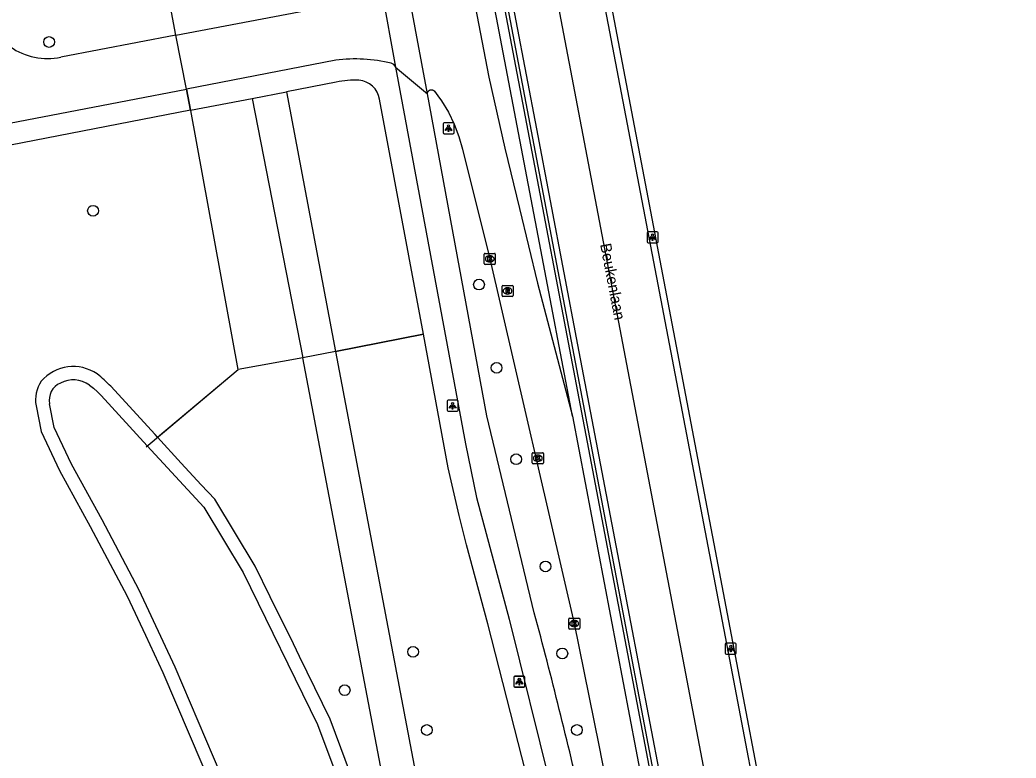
# Model space of a CAD drawing. Extents: x 158087 to 159494, y 382905 to 383981.
# Drawn here: x 159231.3 to 159321.7, y 383819.7 to 383886.8 of the extents above; entities that cross this region are included whole.
import ezdxf

# ---------------------------------------------------------------- set-up
doc = ezdxf.new("R2010")
doc.units = 0
for name, color, linetype in [('IMGEO_Boom', 7, 'Continuous'), ('IMGEO_Fietspad_gesloten', 7, 'Continuous'), ('IMGEO_Groenvoorziening', 7, 'Continuous'), ('IMGEO_Hek', 7, 'Continuous'), ('IMGEO_Kolk', 7, 'Continuous'), ('IMGEO_Lichtpunt', 7, 'Continuous'), ('IMGEO_Lijnafwatering', 7, 'Continuous'), ('IMGEO_Muur', 7, 'Continuous'), ('IMGEO_Openbare_ruimte_label', 7, 'Continuous'), ('IMGEO_Rijbaan_lokaal_gesloten', 7, 'Continuous'), ('IMGEO_Rijbaan_regionaal_gesloten', 7, 'Continuous'), ('IMGEO_Rioolput', 7, 'Continuous'), ('IMGEO_Voetpad_gesloten', 7, 'Continuous'), ('IMGEO_Voetpad_open', 7, 'Continuous'), ('IMGEO_Waterloop', 7, 'Continuous')]:
    doc.layers.add(name, color=color, linetype=linetype)

msp = doc.modelspace()

# ---------------------------------------------------------------- linework, layer by layer
at = {"layer": 'IMGEO_Boom'}
for centre in [(159233.904, 383884.756), (159237.897, 383869.417), (159272.948, 383862.708), (159274.544, 383855.144), (159276.322, 383846.838), (159278.985, 383837.096), (159266.96, 383829.337), (159280.509, 383829.19), (159260.747, 383825.848), (159268.208, 383822.232), (159281.837, 383822.234)]:
    msp.add_circle(centre, 0.489, dxfattribs=at)
at = {"layer": 'IMGEO_Fietspad_gesloten'}
for points in [[(159265.349, 383882.457), (159268.255, 383880.041)], [(159265.349, 383882.457), (159271.708, 383848.23), (159272.73, 383843.358), (159275.672, 383832.295), (159279.393, 383817.288), (159282.512, 383802.99), (159293.156, 383750), (159301.916, 383706.388), (159302.254, 383704.394), (159302.654, 383701.402), (159302.924, 383698.425), (159303.139, 383695.426)], [(159277.968, 383832.888), (159273.671, 383850.79), (159271.166, 383864.252), (159268.255, 383880.041)]]:
    msp.add_lwpolyline(points, dxfattribs=at)
msp.add_arc((158788.918, 383701.946), 506.276, 12.93472, 14.98926, dxfattribs=at)
at = {"layer": 'IMGEO_Groenvoorziening'}
for points in [[(159245.407, 383885.388), (159233.539, 383948.712), (159174.445, 383935.086), (159165.144, 383932.801), (159155.8, 383930.026), (159146.815, 383926.345), (159086.854, 383898.232), (159044.918, 383878.813), (158984.395, 383850.28)], [(159251.087, 383854.982), (159246.764, 383878.521), (159246.759, 383878.546)], [(159259.912, 383856.639), (159267.895, 383858.189)], [(159256.94, 383856.061), (159251.087, 383854.982)], [(159243.752, 383848.844), (159251.087, 383854.982)], [(159243.752, 383848.844), (159243.535, 383849.08), (159239.517, 383853.464)], [(159232.723, 383851.692), (159233.192, 383849.347), (159234.841, 383845.827), (159237.638, 383840.741), (159240.982, 383834.386), (159242.647, 383830.841), (159244.243, 383827.445), (159249.003, 383816.262)], [(159261.764, 383816.937), (159259.419, 383823.232), (159256.636, 383828.913), (159256.109, 383830.06), (159253.98, 383834.334), (159252.616, 383837.118), (159248.943, 383843.208), (159247.728, 383844.523), (159245.911, 383846.487), (159243.752, 383848.844)]]:
    msp.add_lwpolyline(points, dxfattribs=at)
for centre, radius, start, end in [((159236.097, 383851.442), 3.825, 55.26102, 139.57582), ((159230.926, 383845.216), 11.91, 43.8341, 51.88587), ((159235.694, 383852.24), 3.021, 146.14668, 190.4542)]:
    msp.add_arc(centre, radius, start, end, dxfattribs=at)
at = {"layer": 'IMGEO_Hek'}
for points in [[(159245.407, 383885.388), (159233.539, 383948.712), (159174.445, 383935.086)], [(159246.376, 383880.482), (159245.407, 383885.388)], [(159246.759, 383878.546), (159246.376, 383880.482)], [(159251.087, 383854.982), (159246.764, 383878.521), (159246.759, 383878.546)], [(159267.895, 383858.189), (159259.912, 383856.639)], [(159256.94, 383856.061), (159251.087, 383854.982)], [(159259.912, 383856.639), (159256.94, 383856.061)], [(159244.2, 383849.219), (159251.087, 383854.982)], [(159242.714, 383847.975), (159244.2, 383849.219)]]:
    msp.add_lwpolyline(points, dxfattribs=at)
at = {"layer": 'IMGEO_Kolk'}
for p, q in [((159273.425, 383864.621), (159273.425, 383865.473)), ((159273.5, 383865.547), (159274.352, 383865.547)), ((159273.913, 383865.327), (159273.938, 383865.327)), ((159274.426, 383865.473), (159274.426, 383864.621)), ((159274.352, 383864.547), (159273.5, 383864.547)), ((159273.936, 383864.767), (159273.911, 383864.767)), ((159277.787, 383846.501), (159277.787, 383847.353)), ((159277.862, 383847.427), (159278.714, 383847.427)), ((159278.275, 383847.207), (159278.3, 383847.207)), ((159278.788, 383847.353), (159278.788, 383846.501)), ((159278.714, 383846.427), (159277.862, 383846.427)), ((159278.298, 383846.647), (159278.273, 383846.647)), ((159281.092, 383831.476), (159281.092, 383832.328)), ((159281.167, 383832.402), (159282.019, 383832.402)), ((159281.603, 383831.622), (159281.578, 383831.622)), ((159281.58, 383832.182), (159281.605, 383832.182)), ((159282.093, 383832.328), (159282.093, 383831.476)), ((159282.019, 383831.402), (159281.167, 383831.402))]:
    msp.add_line(p, q, dxfattribs=at)
for points in [[(159273.425, 383864.621), (159273.425, 383865.473)], [(159273.5, 383865.547), (159274.352, 383865.547)], [(159273.746, 383865.247), (159273.869, 383865.247), (159273.869, 383865.096), (159273.999, 383865.247), (159274.163, 383865.247), (159274.017, 383865.096), (159274.17, 383864.847), (159274.018, 383864.847), (159273.933, 383865.011), (159273.869, 383864.944), (159273.869, 383864.847), (159273.746, 383864.847), (159273.746, 383865.247)], [(159274.426, 383865.473), (159274.426, 383864.621)], [(159274.352, 383864.547), (159273.5, 383864.547)], [(159277.787, 383846.501), (159277.787, 383847.353)], [(159277.862, 383847.427), (159278.714, 383847.427)], [(159278.108, 383847.127), (159278.231, 383847.127), (159278.231, 383846.976), (159278.361, 383847.127), (159278.525, 383847.127), (159278.379, 383846.976), (159278.532, 383846.727), (159278.38, 383846.727), (159278.295, 383846.891), (159278.231, 383846.824), (159278.231, 383846.727), (159278.108, 383846.727), (159278.108, 383847.127)], [(159278.788, 383847.353), (159278.788, 383846.501)], [(159278.714, 383846.427), (159277.862, 383846.427)], [(159281.092, 383831.476), (159281.092, 383832.328)], [(159281.167, 383832.402), (159282.019, 383832.402)], [(159281.413, 383832.102), (159281.536, 383832.102), (159281.536, 383831.951), (159281.666, 383832.102), (159281.83, 383832.102), (159281.684, 383831.951), (159281.837, 383831.702), (159281.685, 383831.702), (159281.6, 383831.866), (159281.536, 383831.799), (159281.536, 383831.702), (159281.413, 383831.702), (159281.413, 383832.102)], [(159282.093, 383832.328), (159282.093, 383831.476)], [(159282.019, 383831.402), (159281.167, 383831.402)]]:
    msp.add_lwpolyline(points, dxfattribs=at)
for centre, start, end in [((159273.502, 383865.471), 91.55205, 178.44795), ((159273.502, 383865.471), 91.55205, 178.44795), ((159274.35, 383865.471), 1.55205, 88.44795), ((159274.35, 383865.471), 1.55205, 88.44795), ((159273.502, 383864.623), 181.55205, 268.44795), ((159273.502, 383864.623), 181.55205, 268.44795), ((159274.35, 383864.623), 271.55205, 358.44795), ((159274.35, 383864.623), 271.55205, 358.44795), ((159277.864, 383847.351), 91.55205, 178.44795), ((159277.864, 383847.351), 91.55205, 178.44795), ((159278.712, 383847.351), 1.55205, 88.44795), ((159278.712, 383847.351), 1.55205, 88.44795), ((159277.864, 383846.503), 181.55205, 268.44795), ((159277.864, 383846.503), 181.55205, 268.44795), ((159278.712, 383846.503), 271.55205, 358.44795), ((159278.712, 383846.503), 271.55205, 358.44795), ((159281.169, 383832.326), 91.55205, 178.44795), ((159281.169, 383832.326), 91.55205, 178.44795), ((159282.017, 383832.326), 1.55205, 88.44795), ((159282.017, 383832.326), 1.55205, 88.44795), ((159281.169, 383831.478), 181.55205, 268.44795), ((159281.169, 383831.478), 181.55205, 268.44795), ((159282.017, 383831.478), 271.55205, 358.44795), ((159282.017, 383831.478), 271.55205, 358.44795)]:
    msp.add_arc(centre, 0.0765, start, end, dxfattribs=at)
for centre, major_axis, ratio, start_param, end_param in [((159273.912, 383865.047), (-0.387, 0.002), 0.722429, 4.712389, 7.853982), ((159273.937, 383865.047), (-0.39, 0.002), 0.717154, 1.570796, 4.712389), ((159278.274, 383846.927), (-0.387, 0.002), 0.722429, 4.712389, 7.853982), ((159278.299, 383846.927), (-0.39, 0.002), 0.717154, 1.570796, 4.712389), ((159281.579, 383831.902), (-0.387, 0.002), 0.722429, 4.712389, 7.853982), ((159281.604, 383831.902), (-0.39, 0.002), 0.717154, 1.570796, 4.712389)]:
    msp.add_ellipse(centre, major_axis=major_axis, ratio=ratio, start_param=start_param, end_param=end_param, dxfattribs=at)
at = {"layer": 'IMGEO_Lichtpunt'}
for p, q in [((159269.681, 383877.323), (159269.681, 383876.516)), ((159269.681, 383877.323), (159269.681, 383876.516)), ((159270.583, 383877.418), (159269.775, 383877.418)), ((159270.583, 383877.418), (159269.775, 383877.418)), ((159270.677, 383876.516), (159270.677, 383877.323)), ((159270.677, 383876.516), (159270.677, 383877.323)), ((159269.775, 383876.422), (159270.583, 383876.422)), ((159269.775, 383876.422), (159270.583, 383876.422)), ((159288.205, 383867.412), (159288.205, 383866.605)), ((159288.205, 383867.412), (159288.205, 383866.605)), ((159289.107, 383867.507), (159288.299, 383867.507)), ((159289.107, 383867.507), (159288.299, 383867.507)), ((159289.201, 383866.605), (159289.201, 383867.412)), ((159289.201, 383866.605), (159289.201, 383867.412)), ((159288.299, 383866.511), (159289.107, 383866.511)), ((159288.299, 383866.511), (159289.107, 383866.511)), ((159270.046, 383852.101), (159270.046, 383851.294)), ((159270.046, 383852.101), (159270.046, 383851.294)), ((159270.948, 383852.196), (159270.14, 383852.196)), ((159270.948, 383852.196), (159270.14, 383852.196)), ((159271.042, 383851.294), (159271.042, 383852.101)), ((159271.042, 383851.294), (159271.042, 383852.101)), ((159270.14, 383851.2), (159270.948, 383851.2)), ((159270.14, 383851.2), (159270.948, 383851.2)), ((159295.313, 383830.031), (159295.313, 383829.224)), ((159295.313, 383830.031), (159295.313, 383829.224)), ((159296.215, 383830.126), (159295.407, 383830.126)), ((159296.215, 383830.126), (159295.407, 383830.126)), ((159296.309, 383829.224), (159296.309, 383830.031)), ((159296.309, 383829.224), (159296.309, 383830.031)), ((159295.407, 383829.13), (159296.215, 383829.13)), ((159295.407, 383829.13), (159296.215, 383829.13)), ((159277.005, 383827.11), (159276.197, 383827.11)), ((159277.005, 383827.11), (159276.197, 383827.11)), ((159277.008, 383827.137), (159276.2, 383827.137)), ((159277.008, 383827.137), (159276.2, 383827.137)), ((159276.103, 383827.015), (159276.103, 383826.208)), ((159276.103, 383827.015), (159276.103, 383826.208)), ((159276.106, 383827.042), (159276.106, 383826.235)), ((159276.106, 383827.042), (159276.106, 383826.235)), ((159277.099, 383826.208), (159277.099, 383827.015)), ((159277.099, 383826.208), (159277.099, 383827.015)), ((159277.102, 383826.235), (159277.102, 383827.042)), ((159277.102, 383826.235), (159277.102, 383827.042)), ((159276.197, 383826.114), (159277.005, 383826.114)), ((159276.197, 383826.114), (159277.005, 383826.114)), ((159276.2, 383826.141), (159277.008, 383826.141)), ((159276.2, 383826.141), (159277.008, 383826.141))]:
    msp.add_line(p, q, dxfattribs=at)
for points in [[(159270.055, 383876.987), (159270.094, 383876.959), (159269.906, 383876.697), (159269.868, 383876.724), (159270.055, 383876.987)], [(159270.157, 383876.939), (159270.204, 383876.939), (159270.204, 383876.617), (159270.157, 383876.617), (159270.157, 383876.939)], [(159270.267, 383876.959), (159270.305, 383876.986), (159270.492, 383876.724), (159270.453, 383876.696), (159270.267, 383876.959)], [(159288.579, 383867.076), (159288.618, 383867.048), (159288.43, 383866.786), (159288.392, 383866.813), (159288.579, 383867.076)], [(159288.681, 383867.028), (159288.728, 383867.028), (159288.728, 383866.706), (159288.681, 383866.706), (159288.681, 383867.028)], [(159288.791, 383867.048), (159288.829, 383867.075), (159289.016, 383866.813), (159288.977, 383866.785), (159288.791, 383867.048)], [(159270.42, 383851.765), (159270.459, 383851.737), (159270.271, 383851.475), (159270.233, 383851.502), (159270.42, 383851.765)], [(159270.522, 383851.717), (159270.569, 383851.717), (159270.569, 383851.395), (159270.522, 383851.395), (159270.522, 383851.717)], [(159270.632, 383851.737), (159270.67, 383851.764), (159270.857, 383851.502), (159270.818, 383851.474), (159270.632, 383851.737)], [(159295.687, 383829.695), (159295.726, 383829.667), (159295.538, 383829.405), (159295.5, 383829.432), (159295.687, 383829.695)], [(159295.789, 383829.647), (159295.836, 383829.647), (159295.836, 383829.325), (159295.789, 383829.325), (159295.789, 383829.647)], [(159295.899, 383829.667), (159295.937, 383829.694), (159296.124, 383829.432), (159296.085, 383829.404), (159295.899, 383829.667)], [(159276.477, 383826.679), (159276.516, 383826.651), (159276.328, 383826.389), (159276.29, 383826.416), (159276.477, 383826.679)], [(159276.48, 383826.706), (159276.519, 383826.678), (159276.331, 383826.416), (159276.293, 383826.443), (159276.48, 383826.706)], [(159276.579, 383826.631), (159276.626, 383826.631), (159276.626, 383826.309), (159276.579, 383826.309), (159276.579, 383826.631)], [(159276.582, 383826.658), (159276.629, 383826.658), (159276.629, 383826.336), (159276.582, 383826.336), (159276.582, 383826.658)], [(159276.689, 383826.651), (159276.727, 383826.678), (159276.914, 383826.416), (159276.875, 383826.388), (159276.689, 383826.651)], [(159276.692, 383826.678), (159276.73, 383826.705), (159276.917, 383826.443), (159276.878, 383826.415), (159276.692, 383826.678)]]:
    msp.add_lwpolyline(points, dxfattribs=at)
for centre in [(159270.18, 383877.121), (159288.704, 383867.21), (159270.545, 383851.899), (159295.812, 383829.829), (159276.602, 383826.813), (159276.605, 383826.84)]:
    msp.add_circle(centre, 0.0994, dxfattribs=at)
for centre, start, end in [((159269.775, 383877.323), 90, 180), ((159269.775, 383877.323), 90, 180), ((159270.583, 383877.323), 0, 90), ((159270.583, 383877.323), 0, 90), ((159269.775, 383876.516), 180, 270), ((159269.775, 383876.516), 180, 270), ((159270.583, 383876.516), 270, 0), ((159270.583, 383876.516), 270, 360), ((159288.299, 383867.412), 90, 180), ((159288.299, 383867.412), 90, 180), ((159289.107, 383867.412), 0, 90), ((159289.107, 383867.412), 0, 90), ((159288.299, 383866.605), 180, 270), ((159288.299, 383866.605), 180, 270), ((159289.107, 383866.605), 270, 0), ((159289.107, 383866.605), 270, 360), ((159270.14, 383852.101), 90, 180), ((159270.14, 383852.101), 90, 180), ((159270.948, 383852.101), 0, 90), ((159270.948, 383852.101), 0, 90), ((159270.14, 383851.294), 180, 270), ((159270.14, 383851.294), 180, 270), ((159270.948, 383851.294), 270, 0), ((159270.948, 383851.294), 270, 360), ((159295.407, 383830.031), 90, 180), ((159295.407, 383830.031), 90, 180), ((159296.215, 383830.031), 0, 90), ((159296.215, 383830.031), 0, 90), ((159295.407, 383829.224), 180, 270), ((159295.407, 383829.224), 180, 270), ((159296.215, 383829.224), 270, 0), ((159296.215, 383829.224), 270, 360), ((159276.197, 383827.015), 90, 180), ((159276.197, 383827.015), 90, 180), ((159276.2, 383827.042), 90, 180), ((159276.2, 383827.042), 90, 180), ((159277.005, 383827.015), 0, 90), ((159277.005, 383827.015), 0, 90), ((159277.008, 383827.042), 0, 90), ((159277.008, 383827.042), 0, 90), ((159276.197, 383826.208), 180, 270), ((159276.197, 383826.208), 180, 270), ((159276.2, 383826.235), 180, 270), ((159276.2, 383826.235), 180, 270), ((159277.005, 383826.208), 270, 0), ((159277.005, 383826.208), 270, 360), ((159277.008, 383826.235), 270, 0), ((159277.008, 383826.235), 270, 360)]:
    msp.add_arc(centre, 0.0946, start, end, dxfattribs=at)
at = {"layer": 'IMGEO_Lijnafwatering'}
for points in [[(159274.408, 383896.524), (159278.154, 383876.878)], [(159278.154, 383876.878), (159281.9, 383857.232)], [(159281.9, 383857.232), (159285.646, 383837.586)], [(159285.646, 383837.586), (159289.392, 383817.94)]]:
    msp.add_lwpolyline(points, dxfattribs=at)
at = {"layer": 'IMGEO_Muur'}
for points in [[(159262.863, 383953.155), (159263.119, 383953.204), (159296.484, 383777.869)], [(159296.484, 383777.869), (159296.227, 383777.822), (159262.863, 383953.155)]]:
    msp.add_lwpolyline(points, dxfattribs=at)
at = {"layer": 'IMGEO_Rijbaan_lokaal_gesloten'}
for points in [[(159245.407, 383885.388), (159262.204, 383888.595)], [(159264.107, 383889.335), (159265.349, 383882.457)], [(159245.407, 383885.388), (159234.98, 383883.375)], [(159246.376, 383880.482), (159245.407, 383885.388)], [(159259.948, 383883.107), (159246.376, 383880.482)], [(159224.937, 383876.336), (159246.376, 383880.482)]]:
    msp.add_lwpolyline(points, dxfattribs=at)
for centre, radius, start, end in [((159233.753, 383889.023), 5.78, 234.39215, 282.2547), ((159261.671, 383869.109), 14.104, 76.48272, 97.01856), ((159264.896, 383882.366), 0.462, 11.40122, 81.05613)]:
    msp.add_arc(centre, radius, start, end, dxfattribs=at)
at = {"layer": 'IMGEO_Rijbaan_regionaal_gesloten'}
for points in [[(159305.788, 383775.91), (159302.455, 383793.348), (159295.846, 383827.989), (159288.428, 383866.825), (159281.347, 383903.926), (159274.256, 383941.397), (159272.903, 383948.564), (159271.667, 383955.271), (159271.595, 383955.678), (159271.32, 383957.227), (159271.147, 383958.222), (159270.944, 383959.387), (159270.745, 383960.553), (159270.586, 383961.487), (159269.954, 383965.432), (159269.32, 383969.393), (159268.897, 383972.036), (159268.71, 383973.367), (159268.634, 383973.91), (159268.579, 383974.306), (159268.003, 383978.418), (159267.848, 383979.52), (159267.705, 383980.544)], [(159306.309, 383776.009), (159295.88, 383830.877), (159281.938, 383904.042), (159274.84, 383941.441), (159273.434, 383948.658), (159272.211, 383955.393), (159272.14, 383955.799), (159271.868, 383957.349), (159271.696, 383958.342), (159271.495, 383959.508), (159271.298, 383960.675), (159271.142, 383961.596), (159270.505, 383965.577), (159269.874, 383969.523), (159269.444, 383972.212), (159269.263, 383973.491), (159269.186, 383974.036), (159269.13, 383974.431), (159268.548, 383978.547), (159268.392, 383979.649), (159268.246, 383980.68)], [(159264.746, 383979.804), (159267.517, 383954.339), (159268.192, 383950.798), (159301.906, 383773.835), (159302.831, 383768.921), (159307.696, 383743.719), (159315.125, 383704.938), (159320.216, 383671.471), (159321.716, 383662)], [(159281.424, 383850.738), (159278.425, 383866.505), (159271.361, 383903.657), (159265.205, 383935.959)], [(159266.218, 383921.069), (159267.284, 383915.057), (159269.17, 383905.435), (159270.518, 383898.553), (159271.579, 383893.138), (159272.736, 383887.235), (159273.851, 383881.548), (159275.284, 383875.117), (159276.613, 383869.616), (159278.251, 383862.835), (159281.424, 383850.738)], [(159268.255, 383880.041), (159266.633, 383888.829)], [(159268.255, 383880.041), (159268.256, 383880.076), (159268.26, 383880.109), (159268.266, 383880.141), (159268.276, 383880.172), (159268.288, 383880.202), (159268.303, 383880.231), (159268.32, 383880.259), (159268.34, 383880.285), (159268.362, 383880.309), (159268.386, 383880.331), (159268.412, 383880.35), (159268.439, 383880.368), (159268.468, 383880.382), (159268.499, 383880.395), (159268.53, 383880.404), (159268.562, 383880.411), (159268.594, 383880.414), (159268.627, 383880.415), (159268.659, 383880.413), (159268.691, 383880.408), (159268.723, 383880.4), (159268.754, 383880.389), (159268.783, 383880.376), (159268.812, 383880.36), (159268.839, 383880.342), (159268.864, 383880.321), (159268.887, 383880.298), (159268.908, 383880.273), (159269.202, 383879.869), (159269.544, 383879.399), (159270.165, 383878.373), (159270.691, 383877.296), (159271.12, 383876.176), (159271.446, 383875.022), (159273.927, 383865.047), (159281.594, 383831.902), (159283.82, 383820.867), (159285.792, 383810.793)], [(159281.424, 383850.738), (159288.334, 383814.408), (159295.454, 383777.16), (159296.074, 383774.192), (159296.3, 383773.229), (159300.52, 383757.777)]]:
    msp.add_lwpolyline(points, dxfattribs=at)
at = {"layer": 'IMGEO_Rioolput'}
for p, q in [((159275.034, 383861.705), (159275.034, 383862.557)), ((159275.109, 383862.631), (159275.961, 383862.631)), ((159275.522, 383862.411), (159275.547, 383862.411)), ((159276.035, 383862.557), (159276.035, 383861.705)), ((159275.961, 383861.631), (159275.109, 383861.631)), ((159275.545, 383861.851), (159275.52, 383861.851))]:
    msp.add_line(p, q, dxfattribs=at)
for points in [[(159275.034, 383861.705), (159275.034, 383862.557)], [(159275.109, 383862.631), (159275.961, 383862.631)], [(159276.035, 383862.557), (159276.035, 383861.705)], [(159275.961, 383861.631), (159275.109, 383861.631)], [(159275.623, 383862.329), (159275.371, 383862.331), (159275.371, 383861.931)], [(159275.371, 383861.931), (159275.495, 383861.931), (159275.495, 383862.093), (159275.506, 383862.093)], [(159275.549, 383862.25), (159275.495, 383862.25), (159275.495, 383862.169)], [(159275.495, 383862.169), (159275.547, 383862.169)], [(159275.553, 383862.064), (159275.624, 383861.931), (159275.764, 383861.931), (159275.699, 383862.057)]]:
    msp.add_lwpolyline(points, dxfattribs=at)
for centre, radius, start, end in [((159275.111, 383862.555), 0.0765, 91.55205, 178.44795), ((159275.111, 383862.555), 0.0765, 91.55205, 178.44795), ((159275.959, 383862.555), 0.0765, 1.55205, 88.44795), ((159275.959, 383862.555), 0.0765, 1.55205, 88.44795), ((159275.111, 383861.707), 0.0765, 181.55205, 268.44795), ((159275.111, 383861.707), 0.0765, 181.55205, 268.44795), ((159275.505, 383862.04), 0.0533, 26.02933, 88.69889), ((159275.531, 383862.358), 0.19, 274.7715, 282.96867), ((159275.555, 383862.154), 0.0964, 77.00612, 93.18647), ((159275.569, 383862.211), 0.0378, 276.66336, 79.67722), ((159275.622, 383862.219), 0.109, 350.36119, 89.41601), ((159275.62, 383862.219), 0.112, 277.58423, 350.98172), ((159275.604, 383862.004), 0.108, 29.51342, 73.79051), ((159275.959, 383861.707), 0.0765, 271.55205, 358.44795), ((159275.959, 383861.707), 0.0765, 271.55205, 358.44795)]:
    msp.add_arc(centre, radius, start, end, dxfattribs=at)
for centre, major_axis, ratio, start_param, end_param in [((159275.521, 383862.131), (-0.387, 0.002), 0.722429, 4.712389, 7.853982), ((159275.546, 383862.131), (-0.39, 0.002), 0.717154, 1.570796, 4.712389)]:
    msp.add_ellipse(centre, major_axis=major_axis, ratio=ratio, start_param=start_param, end_param=end_param, dxfattribs=at)
at = {"layer": 'IMGEO_Voetpad_gesloten'}
for points in [[(159252.343, 383879.629), (159255.476, 383880.237)], [(159252.343, 383879.629), (159256.94, 383856.061)], [(159255.476, 383880.237), (159259.912, 383856.639)], [(159259.912, 383856.639), (159256.94, 383856.061)], [(159270.206, 383786.083), (159269.848, 383788.248), (159256.94, 383856.061)], [(159259.912, 383856.639), (159273.702, 383783.87)]]:
    msp.add_lwpolyline(points, dxfattribs=at)
at = {"layer": 'IMGEO_Voetpad_open'}
for points in [[(159246.376, 383880.482), (159246.759, 383878.546)], [(159259.988, 383881.112), (159255.476, 383880.237)], [(159246.759, 383878.546), (159252.343, 383879.629)], [(159267.895, 383858.189), (159263.915, 383879.545)], [(159246.759, 383878.546), (159223.829, 383874.097), (159223.339, 383874.011)], [(159285.508, 383778.344), (159280.623, 383802.706), (159277.518, 383817.058), (159273.759, 383831.874), (159271.799, 383839.075), (159271.143, 383841.72), (159270.157, 383846.056), (159267.895, 383858.189)]]:
    msp.add_lwpolyline(points, dxfattribs=at)
for centre, radius, start, end in [((159261.902, 383871.017), 10.275, 89.23788, 100.73776), ((159261.856, 383879.214), 2.086, 9.14547, 84.96566)]:
    msp.add_arc(centre, radius, start, end, dxfattribs=at)
at = {"layer": 'IMGEO_Waterloop'}
for points in [[(159237.572, 383853.582), (159237.936, 383853.291), (159238.287, 383852.963), (159238.631, 383852.618), (159242.812, 383848.057), (159245.01, 383845.658), (159247.959, 383842.469), (159251.539, 383836.531), (159258.293, 383822.748), (159260.584, 383816.595), (159262.884, 383805.678), (159264.03, 383797.165), (159264.674, 383789.511), (159263.392, 383775.364), (159262.031, 383767.638), (159260.313, 383761.057), (159259.388, 383757.662), (159256.256, 383750)], [(159250.929, 383814.862), (159245.361, 383827.945), (159242.079, 383834.932), (159238.716, 383841.321), (159235.933, 383846.382), (159234.364, 383849.733), (159233.936, 383851.871)]]:
    msp.add_lwpolyline(points, dxfattribs=at)
for centre, radius, start, end in [((159235.634, 383852.184), 1.727, 113.78198, 190.43183), ((159236.106, 383851.51), 2.538, 54.71056, 117.38414)]:
    msp.add_arc(centre, radius, start, end, dxfattribs=at)

# ---------------------------------------------------------------- texts
at = {"layer": 'IMGEO_Openbare_ruimte_label'}
msp.add_text('Beukenlaan', height=1, rotation=280.83791, dxfattribs=at).set_placement((159283.938, 383866.358))

doc.saveas('drawing.dxf')
